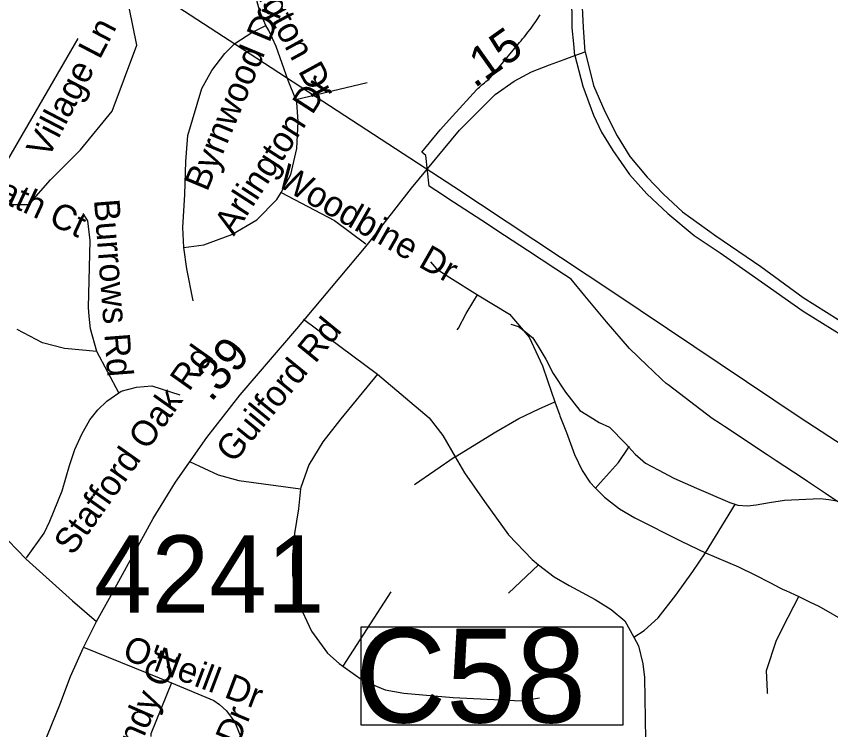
# Model space of a CAD drawing. Extents: x 1662474 to 1856135, y 779280 to 917889.
# Drawn here: x 1723605 to 1726636, y 822225 to 824881 of the extents above; entities that cross this region are included whole.
import ezdxf

# ---------------------------------------------------------------- set-up
doc = ezdxf.new("R2010")
doc.units = 0
for name, color, linetype in [('Cogo Default Point CELL', 7, 'Continuous'), ('Exist Boundary Political City Limit New', 7, 'Continuous'), ('Exist Hydrographic Misc Water Feature', 7, 'Continuous'), ('Exist Road Non-System Type 51', 7, 'Continuous'), ('Exist Road Non-System Type 51 Label', 7, 'Continuous'), ('Exist Road Secondary Type 51 Attributed', 7, 'Continuous'), ('Exist Road Secondary Type 51 Divided Attributed', 7, 'Continuous'), ('Exist Road Secondary Type 51 Label', 7, 'Continuous'), ('Exist Utilities Electrical Transmission Line', 7, 'Continuous'), ('Exist Vertical Profile Horizontal Axis Label Major', 7, 'Continuous'), ('Map Preparation Boundary City Limit Buffer Line', 7, 'Continuous'), ('Prop DGN Element Guardrail', 7, 'Continuous')]:
    doc.layers.add(name, color=color, linetype=linetype)

msp = doc.modelspace()

# ---------------------------------------------------------------- linework, layer by layer
at = {"layer": 'Exist Boundary Political City Limit New'}
msp.add_lwpolyline([(1726721.6, 823034.9), (1726632.8, 823093.7), (1726616.2, 823104.7), (1726549.2, 823149), (1726529.4, 823162.1), (1726432.5, 823226.2), (1726399.5, 823248.1), (1726240.8, 823353.2), (1726225.6, 823363.1), (1726194.8, 823383.6), (1726030.5, 823508.2), (1726023.2, 823513.8), (1726007.2, 823529), (1725973.5, 823561.2), (1725953.1, 823580.8), (1725887.4, 823643.7), (1725801.1, 823743.1), (1725720.6, 823840.5), (1725670, 823901.8), (1725613.1, 823939.2), (1725507.9, 824008.2), (1725422, 824064.5), (1725337.4, 824119.9), (1725232.1, 824188.9), (1725166.8, 824231.8), (1725141.6, 824248.2), (1725129.9, 824362.8), (1725114.4, 824375.2), (1725182.6, 824457.7), (1725228, 824508.8), (1725318.9, 824608.1), (1725323.6, 824612.4), (1725328.5, 824616.8), (1725333.2, 824621), (1725338.1, 824625.2), (1725343.1, 824629.2), (1725348, 824633.4), (1725353.1, 824637.4), (1725358.1, 824641.4), (1725363.2, 824645.2), (1725472.8, 824776.5), (1725478.4, 824783), (1725483.9, 824789.5), (1725489.4, 824796.2), (1725494.8, 824802.8), (1725500.1, 824809.5), (1725505.5, 824816.2), (1725510.6, 824823), (1725515.9, 824829.9), (1725521, 824836.8), (1725526, 824843.7), (1725531, 824850.7), (1725535.9, 824857.7), (1725540.8, 824864.8), (1725545.5, 824871.9), (1725550.2, 824879), (1725554.9, 824886.2)], dxfattribs=at)
at = {"layer": 'Exist Hydrographic Misc Water Feature'}
msp.add_lwpolyline([(1725446, 823734.3), (1725473.9, 823726.4), (1725500, 823706.1), (1725527.8, 823684.2), (1725549.8, 823647.7), (1725575.4, 823603.7), (1725603.3, 823551.4), (1725649, 823481.5), (1725702.7, 823413.1), (1725740.9, 823389.4), (1725774.7, 823369.1), (1725812.7, 823351), (1725872.5, 823290.7), (1725908.4, 823250.6), (1725946.6, 823217.8), (1725994.3, 823192.2), (1726052.2, 823161.4), (1726136, 823123.7), (1726260.1, 823071.1), (1726290, 823060.7), (1726326.3, 823058.2), (1726358.1, 823062.5), (1726408.3, 823070.5), (1726464.3, 823080.1), (1726596.6, 823085.6), (1726628.6, 823081.6), (1726682.5, 823073.2)], dxfattribs=at)
at = {"layer": 'Exist Road Non-System Type 51'}
for p, q in [((1724645.6, 824570.4), (1724910.5, 824634.1)), ((1724674.4, 823752.8), (1724949.1, 823548.4)), ((1723986.4, 823478.8), (1723904.8, 823632.9)), ((1725238.9, 823240.2), (1725086.6, 823136.2)), ((1726170.1, 822883.2), (1726282.1, 823066.4)), ((1725548.9, 822839.2), (1725437, 822732.9)), ((1724998.6, 822738.1), (1724820, 822462.2)), ((1723855.4, 822532.6), (1724182.6, 822399.5))]:
    msp.add_line(p, q, dxfattribs=at)
for points in [[(1723512.4, 824180.4), (1723652.5, 824179.9), (1723733.1, 824272.2), (1723844.4, 824382.9), (1723962.4, 824527.5), (1724053.6, 824773.5), (1723998.1, 825048), (1724052.8, 825268.2), (1724054.6, 825317.6)], [(1724534.4, 824846.2), (1724511.9, 824898.4), (1724497.1, 824954.4), (1724433.6, 825047.8), (1724396.4, 825095.8), (1724311.1, 825166.7)], [(1724228.4, 824019.4), (1724225.2, 824093.8), (1724232.9, 824217.1), (1724236.2, 824339.7), (1724243.9, 824436.5), (1724295.9, 824611.2), (1724333.1, 824678.8), (1724381.9, 824742), (1724419.1, 824779), (1724482.4, 824819.9), (1724534.4, 824846.2)], [(1724645.6, 824570.4), (1724616.6, 824641.5), (1724571.9, 824768), (1724545.6, 824827.6), (1724534.4, 824846.2)], [(1723512.4, 824180.4), (1723527.9, 824256.7), (1723572.5, 824343.4), (1723835.5, 824797.4)], [(1724590.6, 824225.2), (1724627.6, 824291.1), (1724649.9, 824388.2), (1724653.9, 824488.7), (1724649.9, 824559.4), (1724645.6, 824570.4)], [(1724228.4, 824019.4), (1724303.6, 824030.2), (1724407.6, 824068), (1724501.1, 824123.4), (1724575.4, 824198.2), (1724590.6, 824225.2)], [(1724590.6, 824225.2), (1724789.5, 824120.5), (1724905.8, 824033.9)], [(1723904.8, 823632.9), (1723882.2, 823717.1), (1723876.1, 823764.6), (1723874.4, 823796.6), (1723879.9, 824045.7), (1723871.4, 824118.9), (1723854.9, 824146.8)], [(1724263.2, 823821.2), (1724240.1, 823940.9), (1724228.4, 824019.4)], [(1725146.1, 823966.7), (1725169.6, 823940.9), (1725218.1, 823907.9), (1725322.1, 823844.1)], [(1725246.5, 823712.9), (1725245.9, 823712.9), (1725250.6, 823720.2), (1725279.5, 823774.4), (1725308, 823821.2), (1725322.1, 823844.1)], [(1725322.1, 823844.1), (1725440.2, 823771.4), (1725514.4, 823686.8), (1725563.2, 823580.1), (1725582.1, 823525.5), (1725609.1, 823445.2)], [(1723904.8, 823632.9), (1723785.4, 823643.4), (1723703.4, 823665.7), (1723608.1, 823714.2)], [(1724949.1, 823548.4), (1724813.6, 823381.7), (1724746.2, 823296.9), (1724694, 823210.8), (1724664.1, 823126.5), (1724663.5, 823121.6)], [(1724949.1, 823548.4), (1725141.5, 823385.4), (1725192.4, 823320.5), (1725238.9, 823240.2)], [(1723986.4, 823478.8), (1723995.6, 823485.4), (1724052.8, 823499.8), (1724109.5, 823504.8), (1724214.5, 823471.2)], [(1723642.9, 822865.1), (1723708.6, 822957), (1723730.2, 823001.4), (1723776.6, 823114.5), (1723803.1, 823208.9), (1723823.1, 823268.5), (1723849.1, 823324.7), (1723879.4, 823378.8), (1723908.6, 823415.8), (1723942.9, 823448.1), (1723986.4, 823478.8)], [(1725238.9, 823240.2), (1725389.2, 823333.6), (1725475.4, 823384), (1725551.1, 823419.7), (1725609.1, 823445.2)], [(1725609.1, 823445.2), (1725626.2, 823397.9), (1725628.1, 823393.2), (1725652.2, 823331), (1725681.9, 823248.9), (1725710.5, 823189.5), (1725739.6, 823146), (1725760.6, 823123.9)], [(1725760.6, 823123.9), (1725779, 823144.7), (1725789.8, 823157.5), (1725845.9, 823220), (1725882.4, 823273), (1725885.6, 823281.9)], [(1725238.9, 823240.2), (1725273.5, 823180.9), (1725347, 823074.9), (1725436.5, 822950.9), (1725524.6, 822858.4), (1725548.9, 822839.2)], [(1724249.9, 823223.4), (1724357, 823173.2), (1724433.9, 823152.5), (1724663.5, 823121.6)], [(1724663.5, 823121.6), (1724655.6, 823046.8), (1724641, 822955.7), (1724632.6, 822875.6), (1724632.6, 822800), (1724653.6, 822700.9), (1724704.2, 822591.4), (1724763, 822509.5), (1724807.4, 822471.2), (1724820, 822462.2)], [(1725760.6, 823123.9), (1725794, 823090.6), (1725849.4, 823046.8), (1725906.6, 823013.9), (1726079.8, 822927.1), (1726170.1, 822883.2)], [(1725902.9, 822569.6), (1725941.8, 822594), (1725993.9, 822641), (1726060.1, 822725.5), (1726122.6, 822814.5), (1726170.1, 822883.2)], [(1726170.1, 822883.2), (1726292.1, 822831), (1726356.4, 822800.4), (1726409.6, 822773.5), (1726448.5, 822752.5), (1726459, 822747.5), (1726469, 822742.9), (1726517.4, 822720.5)], [(1725548.9, 822839.2), (1725606.4, 822793.5), (1725662.8, 822762.2), (1725759.4, 822710), (1725818.6, 822672.8), (1725869.6, 822630.2), (1725902.9, 822569.6)], [(1726401.8, 822360.2), (1726401.2, 822360.5), (1726400, 822367), (1726396.6, 822446), (1726434.1, 822558.4), (1726477.4, 822644.4), (1726498.6, 822685.1), (1726517.4, 822720.5)], [(1726517.4, 822720.5), (1726556.9, 822700.6), (1726591.9, 822684.9), (1726699.1, 822623.2), (1726764.2, 822550.4), (1726783.6, 822499), (1726786.9, 822491.9)], [(1725902.9, 822569.6), (1725920.1, 822537.1), (1725937.2, 822470.7), (1725942.8, 822419.8), (1725948.2, 822112.1), (1725949.4, 822080.4)], [(1724820, 822462.2), (1724897.9, 822407.4), (1724977.6, 822373.5), (1725047.2, 822360.7), (1725231.5, 822344.4), (1725483.8, 822332.4), (1725552.2, 822343.6)], [(1724182.6, 822399.5), (1724106.4, 822210), (1724106.6, 822200.4)], [(1724182.6, 822399.5), (1724340.1, 822333.9), (1724362, 822318.7), (1724387.1, 822295.9), (1724418.1, 822253.4), (1724438.6, 822204), (1724444.9, 822170.1), (1724445.4, 822136.2), (1724440.4, 822101.9), (1724412.1, 822028.2)]]:
    msp.add_lwpolyline(points, dxfattribs=at)
at = {"layer": 'Exist Road Secondary Type 51 Attributed'}
for points in [[(1725684.3, 824734.6), (1725722.6, 824747.8)], [(1723903.3, 822627.8), (1723958.9, 822725.9), (1724114.3, 823011.3), (1724197.7, 823146.5), (1724315, 823312.6), (1724438.3, 823471.7), (1724648.8, 823716.6), (1724907.7, 824024.6), (1724922.2, 824043.3), (1725076.4, 824241.1), (1725255.1, 824456.3), (1725346.8, 824548.4), (1725387.4, 824589.1), (1725457.7, 824639), (1725522.3, 824674.1), (1725588.9, 824700), (1725644.3, 824720.3), (1725684.3, 824734.6)], [(1721642.4, 823764.4), (1721842.6, 823878.7), (1722019.8, 823940.2), (1722125.2, 823962.2), (1722221.9, 823962.2), (1722336.2, 823944.6), (1722468.1, 823883.1), (1722582.3, 823812.8), (1722718.6, 823698.6), (1722955.9, 823474.7), (1723147.5, 823300.8), (1723162.6, 823286.6), (1723355.3, 823130.6), (1723541, 822964.5), (1723642.8, 822860), (1723814.7, 822705.4), (1723903.3, 822627.8)], [(1723581.7, 821855.9), (1723626.8, 821968.2), (1723673.8, 822085.1), (1723767.8, 822318.3), (1723806.7, 822422.6), (1723854.7, 822528.1), (1723903.3, 822627.8)]]:
    msp.add_lwpolyline(points, dxfattribs=at)
at = {"layer": 'Exist Road Secondary Type 51 Divided Attributed'}
for points in [[(1725684.3, 824734.6), (1725680.1, 824778.1), (1725674.1, 824837.7), (1725673, 824969.3), (1725679.2, 825096.4), (1725686.8, 825293.7), (1725695.8, 825496.5), (1725701.2, 825658.7), (1725710.2, 825817.2), (1725718.3, 825980.3), (1725727.3, 826140.2), (1725738.1, 826301.4), (1725747.6, 826427.1)], [(1725722.6, 824747.8), (1725715.9, 824839.3), (1725711.8, 824914.6), (1725712.7, 825000.5), (1725718.9, 825087.4), (1725722.9, 825207.5), (1725731.4, 825372.9), (1725738.1, 825557.8), (1725746.9, 825772.2), (1725753.4, 825895.5), (1725762.5, 826057.4), (1725779, 826293.6), (1725786.3, 826424.7)], [(1725722.6, 824747.8), (1725752.9, 824622.4), (1725795.4, 824526.3), (1725841.4, 824435.7), (1725888.1, 824358.1), (1725953, 824282), (1726013.3, 824218.8), (1726084.7, 824152.9), (1726207.9, 824063), (1726375.7, 823949.8), (1726533.9, 823833.8), (1726706.5, 823724.7)], [(1725684.3, 824734.6), (1725713.4, 824620.3), (1725752.6, 824511.9), (1725782.8, 824448.7), (1725824.6, 824380.8), (1725887.4, 824291.6), (1725951.2, 824220.2), (1726030.2, 824146.8), (1726127.3, 824064.4), (1726224, 823999.9), (1726344.5, 823916.2), (1726533.5, 823783), (1726677.3, 823693.1)]]:
    msp.add_lwpolyline(points, dxfattribs=at)
at = {"layer": 'Exist Utilities Electrical Transmission Line'}
msp.add_lwpolyline([(1718828.7, 827097.1), (1719840.8, 826834.4), (1720986.7, 826534.3), (1721964.8, 826282.1), (1722256.2, 826204.9), (1722437.2, 826085), (1722747.1, 825875.5), (1723625.7, 825294.2), (1724446.8, 824759.4), (1725234.1, 824246.8), (1725828.4, 823852.5), (1726522, 823387), (1727158.1, 822972.2), (1727730.7, 822596), (1728221.6, 822272.6), (1728806, 821886.3), (1729295, 821559), (1729725.3, 821278.5)], dxfattribs=at)
at = {"layer": 'Exist Vertical Profile Horizontal Axis Label Major'}
msp.add_lwpolyline([(1724888.9, 822608.3), (1725862.6, 822608.3), (1725862.6, 822242), (1724888.9, 822242)], close=True, dxfattribs=at)
at = {"layer": 'Map Preparation Boundary City Limit Buffer Line'}
msp.add_lwpolyline([(1726721.6, 823034.9), (1726632.8, 823093.7), (1726616.2, 823104.7), (1726549.2, 823149), (1726529.4, 823162.1), (1726432.5, 823226.2), (1726399.5, 823248.1), (1726240.8, 823353.2), (1726225.6, 823363.1), (1726194.8, 823383.6), (1726030.5, 823508.2), (1726023.2, 823513.8), (1726007.2, 823529), (1725973.5, 823561.2), (1725953.1, 823580.8), (1725887.4, 823643.7), (1725801.1, 823743.1), (1725720.6, 823840.5), (1725670, 823901.8), (1725613.1, 823939.2), (1725507.9, 824008.2), (1725422, 824064.5), (1725337.4, 824119.9), (1725232.1, 824188.9), (1725166.8, 824231.8), (1725141.6, 824248.2), (1725129.9, 824362.8), (1725114.4, 824375.2), (1725182.6, 824457.7), (1725228, 824508.8), (1725318.9, 824608.1), (1725323.6, 824612.4), (1725328.5, 824616.8), (1725333.2, 824621), (1725338.1, 824625.2), (1725343.1, 824629.2), (1725348, 824633.4), (1725353.1, 824637.4), (1725358.1, 824641.4), (1725363.2, 824645.2), (1725472.8, 824776.5), (1725478.4, 824783), (1725483.9, 824789.5), (1725489.4, 824796.2), (1725494.8, 824802.8), (1725500.1, 824809.5), (1725505.5, 824816.2), (1725510.6, 824823), (1725515.9, 824829.9), (1725521, 824836.8), (1725526, 824843.7), (1725531, 824850.7), (1725535.9, 824857.7), (1725540.8, 824864.8), (1725545.5, 824871.9), (1725550.2, 824879), (1725554.9, 824886.2)], dxfattribs=at)

# ---------------------------------------------------------------- texts
at = {"layer": 'Cogo Default Point CELL'}
msp.add_text('4241', height=288, dxfattribs=at).set_placement((1723894.7, 822660.4))
at = {"layer": 'Exist Road Non-System Type 51 Label'}
for s, rotation, p in [('Arlington Dr', 298.6725, (1724394.8, 825148.3)), ('Byrnwood Dr', 67.3623, (1724315.6, 824224.8)), ('Village Ln', 62.4865, (1723723.2, 824347)), ('Arlington Dr', 57.1096, (1724415.1, 824060.1)), ('Quarter Path Ct', 335.0533, (1723030, 824430.6)), ('Woodbine Dr', 330.2411, (1724570.3, 824252.5)), ('Burrows Rd', 274.3962, (1723894.4, 824197.1)), ('Stafford Oak Rd', 54.7044, (1723815.9, 822870)), ("O'Neill Dr", 339.3304, (1723995.7, 822490.5)), ('Tandy Ct', 66.4596, (1724004.6, 822021)), ("O'Neill Dr", 67.4909, (1724275.8, 821788.1))]:
    msp.add_text(s, height=95, rotation=rotation, dxfattribs=at).set_placement(p)
at = {"layer": 'Exist Road Secondary Type 51 Label'}
msp.add_text('Guilford Rd', height=95, rotation=50.732, dxfattribs=at).set_placement((1724413.8, 823213.5))
at = {"layer": 'Exist Vertical Profile Horizontal Axis Label Major'}
msp.add_text('C58', height=350, dxfattribs=at).set_placement((1724866.7, 822251.7))
at = {"layer": 'Prop DGN Element Guardrail'}
for s, rotation, p in [('.15', 35.3948, (1725310.4, 824610.9)), ('.39', 49.3224, (1724329.8, 823441.3))]:
    msp.add_text(s, height=125, rotation=rotation, dxfattribs=at).set_placement(p)

doc.saveas('drawing.dxf')
